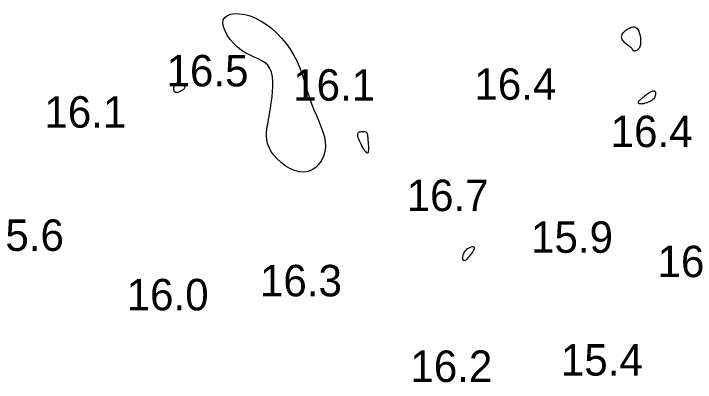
# Model space of a CAD drawing. Extents: x 3040093 to 3056816, y 408076 to 509144.
# Drawn here: x 3046083.2 to 3046191.5, y 434507.7 to 434566.4 of the extents above; entities that cross this region are included whole.
import ezdxf

# ---------------------------------------------------------------- set-up
doc = ezdxf.new("R2010")
doc.units = 0
doc.layers.add('V-CHAN-CONT-EL17', color=7, linetype='Continuous')
doc.layers.add('V-TOPO-SOUN-0610', color=7, linetype='Continuous')

msp = doc.modelspace()

# ---------------------------------------------------------------- linework, layer by layer
at = {"layer": 'V-CHAN-CONT-EL17'}
for points in [[(3046123.58, 434558.14), (3046123.14, 434558.54), (3046122.62, 434558.86), (3046122.04, 434559.16), (3046121.41, 434559.44), (3046120.76, 434559.74), (3046120.09, 434560.09), (3046119.42, 434560.51), (3046118.77, 434561.02), (3046118.17, 434561.62), (3046117.62, 434562.26), (3046117.15, 434562.93), (3046116.79, 434563.6), (3046116.54, 434564.25), (3046116.45, 434564.84), (3046116.51, 434565.35), (3046116.76, 434565.76), (3046117.16, 434566.07), (3046117.71, 434566.27), (3046118.36, 434566.36), (3046119.11, 434566.34), (3046119.92, 434566.21), (3046120.78, 434565.98), (3046121.65, 434565.63), (3046122.52, 434565.18), (3046123.38, 434564.62), (3046124.21, 434563.98), (3046125.01, 434563.25), (3046125.77, 434562.46), (3046126.47, 434561.61), (3046127.11, 434560.72), (3046127.68, 434559.79), (3046128.17, 434558.84), (3046128.59, 434557.86), (3046128.96, 434556.88), (3046129.29, 434555.89), (3046129.6, 434554.9), (3046129.9, 434553.92), (3046130.21, 434552.95), (3046130.54, 434552), (3046130.91, 434551.07), (3046131.29, 434550.16), (3046131.67, 434549.28), (3046132.02, 434548.41), (3046132.32, 434547.57), (3046132.56, 434546.75), (3046132.7, 434545.95), (3046132.74, 434545.17), (3046132.65, 434544.41), (3046132.44, 434543.69), (3046132.12, 434543.02), (3046131.7, 434542.42), (3046131.2, 434541.92), (3046130.63, 434541.54), (3046129.99, 434541.28), (3046129.3, 434541.17), (3046128.57, 434541.23), (3046127.83, 434541.43), (3046127.08, 434541.75), (3046126.36, 434542.18), (3046125.68, 434542.69), (3046125.06, 434543.26), (3046124.52, 434543.87), (3046124.08, 434544.5), (3046123.77, 434545.12), (3046123.55, 434545.73), (3046123.43, 434546.33), (3046123.38, 434546.9), (3046123.38, 434547.44), (3046123.43, 434547.94), (3046123.49, 434548.39), (3046123.57, 434548.8), (3046123.63, 434549.15), (3046123.69, 434549.46), (3046123.75, 434549.76), (3046123.8, 434550.07), (3046123.86, 434550.41), (3046123.92, 434550.79), (3046123.99, 434551.24), (3046124.07, 434551.79), (3046124.16, 434552.43), (3046124.26, 434553.17), (3046124.33, 434553.95), (3046124.38, 434554.76), (3046124.38, 434555.56), (3046124.31, 434556.33), (3046124.16, 434557.04), (3046123.92, 434557.64)], [(3046180, 434563.29), (3046180.2, 434563.51), (3046180.44, 434563.73), (3046180.71, 434563.92), (3046180.99, 434564.07), (3046181.27, 434564.18), (3046181.55, 434564.24), (3046181.79, 434564.23), (3046182.01, 434564.15), (3046182.19, 434564.01), (3046182.34, 434563.82), (3046182.46, 434563.58), (3046182.55, 434563.32), (3046182.62, 434563.04), (3046182.68, 434562.76), (3046182.72, 434562.49), (3046182.75, 434562.23), (3046182.76, 434562), (3046182.76, 434561.78), (3046182.75, 434561.58), (3046182.72, 434561.39), (3046182.68, 434561.22), (3046182.62, 434561.07), (3046182.55, 434560.93), (3046182.46, 434560.8), (3046182.36, 434560.69), (3046182.25, 434560.6), (3046182.14, 434560.52), (3046182.02, 434560.46), (3046181.91, 434560.42), (3046181.81, 434560.4), (3046181.73, 434560.4), (3046181.66, 434560.42), (3046181.6, 434560.46), (3046181.55, 434560.52), (3046181.5, 434560.59), (3046181.46, 434560.67), (3046181.42, 434560.75), (3046181.36, 434560.83), (3046181.3, 434560.92), (3046181.22, 434560.99), (3046181.12, 434561.07), (3046181.02, 434561.15), (3046180.9, 434561.23), (3046180.78, 434561.31), (3046180.65, 434561.4), (3046180.51, 434561.51), (3046180.36, 434561.62), (3046180.22, 434561.76), (3046180.08, 434561.91), (3046179.95, 434562.07), (3046179.85, 434562.24), (3046179.78, 434562.43), (3046179.75, 434562.63), (3046179.77, 434562.84), (3046179.85, 434563.06)], [(3046108.91, 434555.18), (3046108.99, 434555.24), (3046109.08, 434555.28), (3046109.18, 434555.29), (3046109.28, 434555.29), (3046109.4, 434555.27), (3046109.52, 434555.24), (3046109.65, 434555.2), (3046109.78, 434555.15), (3046109.92, 434555.09), (3046110.05, 434555.02), (3046110.16, 434554.95), (3046110.26, 434554.87), (3046110.34, 434554.78), (3046110.39, 434554.7), (3046110.4, 434554.6), (3046110.37, 434554.51), (3046110.31, 434554.41), (3046110.22, 434554.32), (3046110.11, 434554.23), (3046109.98, 434554.14), (3046109.84, 434554.06), (3046109.69, 434553.99), (3046109.55, 434553.93), (3046109.41, 434553.88), (3046109.28, 434553.84), (3046109.16, 434553.82), (3046109.05, 434553.82), (3046108.95, 434553.84), (3046108.86, 434553.88), (3046108.79, 434553.94), (3046108.74, 434554.02), (3046108.7, 434554.14), (3046108.67, 434554.27), (3046108.67, 434554.41), (3046108.67, 434554.56), (3046108.69, 434554.71), (3046108.73, 434554.86), (3046108.78, 434554.99), (3046108.84, 434555.1)], [(3046182.46, 434552.09), (3046182.43, 434552.13), (3046182.42, 434552.18), (3046182.41, 434552.23), (3046182.43, 434552.3), (3046182.45, 434552.36), (3046182.5, 434552.44), (3046182.56, 434552.52), (3046182.63, 434552.61), (3046182.72, 434552.7), (3046182.83, 434552.79), (3046182.94, 434552.89), (3046183.06, 434552.99), (3046183.18, 434553.09), (3046183.31, 434553.19), (3046183.43, 434553.29), (3046183.56, 434553.39), (3046183.69, 434553.48), (3046183.81, 434553.57), (3046183.93, 434553.66), (3046184.05, 434553.74), (3046184.16, 434553.82), (3046184.28, 434553.88), (3046184.39, 434553.95), (3046184.49, 434554), (3046184.6, 434554.04), (3046184.7, 434554.08), (3046184.79, 434554.09), (3046184.87, 434554.09), (3046184.95, 434554.07), (3046185.01, 434554.03), (3046185.07, 434553.96), (3046185.11, 434553.86), (3046185.13, 434553.74), (3046185.14, 434553.6), (3046185.13, 434553.46), (3046185.1, 434553.3), (3046185.04, 434553.14), (3046184.96, 434552.98), (3046184.85, 434552.83), (3046184.71, 434552.69), (3046184.55, 434552.57), (3046184.37, 434552.45), (3046184.18, 434552.35), (3046183.98, 434552.27), (3046183.77, 434552.19), (3046183.58, 434552.12), (3046183.4, 434552.07), (3046183.23, 434552.04), (3046183.08, 434552.01), (3046182.95, 434551.99), (3046182.83, 434551.98), (3046182.73, 434551.99), (3046182.64, 434552), (3046182.57, 434552.02), (3046182.51, 434552.05)], [(3046138.25, 434545.91), (3046138.13, 434546.16), (3046138.03, 434546.41), (3046137.95, 434546.63), (3046137.89, 434546.84), (3046137.86, 434547.02), (3046137.85, 434547.18), (3046137.88, 434547.32), (3046137.93, 434547.42), (3046138.01, 434547.5), (3046138.11, 434547.56), (3046138.22, 434547.59), (3046138.35, 434547.61), (3046138.48, 434547.62), (3046138.6, 434547.62), (3046138.73, 434547.62), (3046138.84, 434547.61), (3046138.93, 434547.6), (3046139.02, 434547.59), (3046139.1, 434547.57), (3046139.16, 434547.54), (3046139.22, 434547.5), (3046139.27, 434547.46), (3046139.31, 434547.4), (3046139.35, 434547.33), (3046139.37, 434547.24), (3046139.4, 434547.14), (3046139.42, 434547.01), (3046139.43, 434546.85), (3046139.45, 434546.67), (3046139.47, 434546.46), (3046139.48, 434546.2), (3046139.51, 434545.92), (3046139.53, 434545.61), (3046139.54, 434545.29), (3046139.55, 434544.99), (3046139.55, 434544.71), (3046139.53, 434544.47), (3046139.49, 434544.3), (3046139.43, 434544.2), (3046139.34, 434544.19), (3046139.23, 434544.26), (3046139.1, 434544.4), (3046138.96, 434544.59), (3046138.81, 434544.82), (3046138.66, 434545.08), (3046138.52, 434545.35), (3046138.38, 434545.63)], [(3046155.07, 434528.78), (3046155.25, 434528.95), (3046155.46, 434529.09), (3046155.66, 434529.2), (3046155.85, 434529.28), (3046156.03, 434529.33), (3046156.17, 434529.34), (3046156.28, 434529.3), (3046156.34, 434529.23), (3046156.35, 434529.13), (3046156.32, 434528.99), (3046156.26, 434528.83), (3046156.17, 434528.64), (3046156.05, 434528.45), (3046155.92, 434528.24), (3046155.77, 434528.04), (3046155.62, 434527.83), (3046155.46, 434527.64), (3046155.3, 434527.46), (3046155.15, 434527.31), (3046155.01, 434527.19), (3046154.88, 434527.11), (3046154.77, 434527.08), (3046154.68, 434527.1), (3046154.6, 434527.18), (3046154.56, 434527.31), (3046154.54, 434527.49), (3046154.56, 434527.69), (3046154.6, 434527.91), (3046154.67, 434528.14), (3046154.77, 434528.37), (3046154.9, 434528.59)]]:
    msp.add_lwpolyline(points, close=True, dxfattribs=at)

# ---------------------------------------------------------------- texts
at = {"layer": 'V-TOPO-SOUN-0610'}
for s, p in [('16.5 ', (3046107.5, 434554.79)), ('16.1 ', (3046127.61, 434552.52)), ('16.4 ', (3046156.38, 434552.66)), ('16.1 ', (3046088.11, 434548.23)), ('16.4 ', (3046178, 434545.14)), ('16.7 ', (3046145.62, 434534.97)), ('15.6 ', (3046078.2, 434528.64)), ('15.9 ', (3046165.37, 434528.34)), ('16.0 ', (3046185.45, 434524.47)), ('16.3 ', (3046122.33, 434521.42)), ('16.0 ', (3046101.17, 434519.19)), ('15.4 ', (3046170.1, 434508.82)), ('16.2 ', (3046146.21, 434507.81))]:
    msp.add_text(s, height=5, dxfattribs=at).set_placement(p)

doc.saveas('drawing.dxf')
